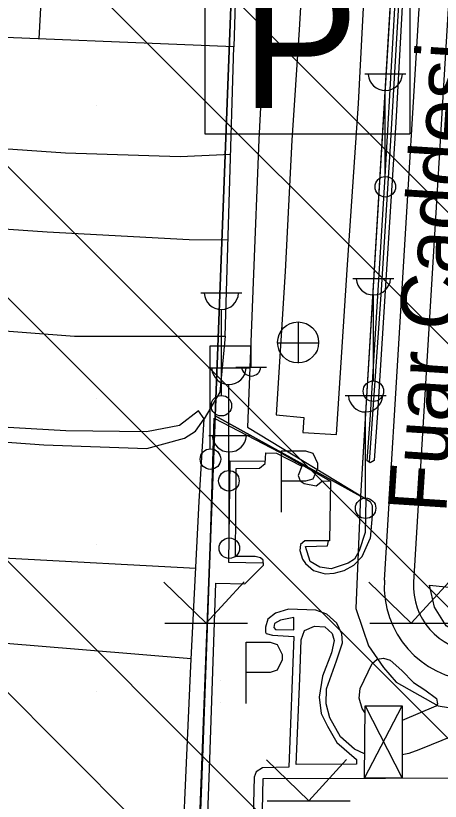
# Model space of a CAD drawing. Extents: x 417995 to 421451, y 4454518 to 4458015.
# Drawn here: x 420550.6 to 420623.1, y 4456001.6 to 4456135.7 of the extents above; entities that cross this region are included whole.
import ezdxf

# ---------------------------------------------------------------- set-up
doc = ezdxf.new("R2010")
doc.units = 0
for name, color, linetype in [('ADAKENARI', 7, 'Continuous'), ('B_Sundurma', 7, 'Continuous'), ('B_Teras', 7, 'Continuous'), ('B_Ticari', 7, 'Continuous'), ('KALDIRIM_FAT', 7, 'Continuous'), ('PL_KAMU_HİZMET_ALANI', 7, 'Continuous'), ('PL_T_TURIZM_TA', 7, 'Continuous'), ('PL_TA_K_OTOPARK', 7, 'Continuous'), ('S_Cad_Sok_Lambasi', 7, 'Continuous'), ('S_Cayir', 7, 'Continuous'), ('S_Elektrik_Diregi', 7, 'Continuous'), ('S_Otopark', 7, 'Continuous'), ('S_Rogar_Kapagi', 7, 'Continuous'), ('SEMBOL_FAT', 7, 'Continuous'), ('Sinir_Duvar_tek_tarafa_ait', 7, 'Continuous'), ('Sinir_Ist_Duvari', 7, 'Continuous'), ('Sinir_itirazli_Mulkiyet', 7, 'Continuous'), ('Sinir_Parmaklik_bir_taraf', 7, 'Continuous'), ('Sinir_Tel_bir_taraf', 7, 'Continuous'), ('SN_TR_SIVILASMA', 7, 'Continuous'), ('TRFAT_KHA', 7, 'Continuous'), ('TRFAT_TURİZM', 7, 'Continuous'), ('Y_Cadde_Yol', 7, 'Continuous'), ('Yol_Kaldirim_kenari_bordurtasi', 7, 'Continuous'), ('Yol_Sose', 7, 'Continuous'), ('Yol_Toprak_Duz', 7, 'Continuous'), ('Yol_Toprak_Kesik', 7, 'Continuous')]:
    doc.layers.add(name, color=color, linetype=linetype)

msp = doc.modelspace()

# ---------------------------------------------------------------- linework, layer by layer
at = {"layer": 'ADAKENARI'}
for p, q in [((420590.18, 4456211.66), (420584.76, 4456070.26)), ((420618.91, 4456209.8), (420609.47, 4456053.71)), ((420584.76, 4456070.26), (420584.65, 4456067.45)), ((420584.65, 4456067.45), (420582.08, 4456000.28)), ((420584.65, 4456067.45), (420609.47, 4456053.71)), ((420609.47, 4456053.71), (420608.68, 4456034.54)), ((420608.68, 4456034.54), (420609.89, 4456031.03)), ((420609.89, 4456031.03), (420610.86, 4456028.17)), ((420610.86, 4456028.17), (420613.42, 4456024.49)), ((420613.42, 4456024.49), (420615.55, 4456021.97)), ((420615.55, 4456021.97), (420622.76, 4456017.94)), ((420622.76, 4456017.94), (420626.27, 4456017.35))]:
    msp.add_line(p, q, dxfattribs=at)
at = {"layer": 'B_Sundurma'}
for p, q in [((420610.14, 4456005.56), (420616.58, 4456017.95)), ((420610.25, 4456017.91), (420616.57, 4456005.58))]:
    msp.add_line(p, q, dxfattribs=at)
msp.add_lwpolyline([(420610.14, 4456005.56), (420610.25, 4456017.91), (420616.58, 4456017.95), (420616.57, 4456005.58)], close=True, dxfattribs=at)
at = {"layer": 'B_Teras'}
msp.add_lwpolyline([(420592.71, 4455997.41), (420592.89, 4456005.5), (420655.59, 4456005.7), (420655.36, 4455994.76), (420652.59, 4455992.79)], close=True, dxfattribs=at)
at = {"layer": 'B_Ticari'}
msp.add_lwpolyline([(420603.51, 4455991.92), (420603.48, 4455995.06), (420594.28, 4455995.02), (420594.34, 4455997.29), (420592.71, 4455997.41), (420592.89, 4456005.5), (420655.59, 4456005.7), (420655.36, 4455994.76), (420652.59, 4455992.79), (420649.37, 4455993.04), (420649.36, 4455991.98)], close=True, dxfattribs=at)
at = {"layer": 'KALDIRIM_FAT'}
for p, q in [((420613.57, 4456039.35), (420630.15, 4456312.83)), ((420618.56, 4456039.04), (420635.14, 4456312.53))]:
    msp.add_line(p, q, dxfattribs=at)
for radius in [16.2, 11.2]:
    msp.add_arc((420629.73, 4456038.37), radius, 176.5303, 266.2672, dxfattribs=at)
at = {"layer": 'PL_KAMU_HİZMET_ALANI'}
msp.add_lwpolyline([(420622.45, 4456268.35), (420618.91, 4456209.8), (420590.18, 4456211.66), (420584.76, 4456070.26), (420584.65, 4456067.45), (420582.08, 4456000.28)], dxfattribs=at)
at = {"layer": 'PL_T_TURIZM_TA'}
msp.add_lwpolyline([(420641.86, 4455973.2), (420621.81, 4455921.26), (420578.04, 4455894.75), (420582.08, 4456000.28), (420584.65, 4456067.45), (420609.47, 4456053.71), (420608.68, 4456034.54), (420609.89, 4456031.03), (420610.86, 4456028.17), (420613.42, 4456024.49), (420615.55, 4456021.97), (420622.76, 4456017.94), (420626.27, 4456017.35), (420663.72, 4456014.91), (420672.86, 4455995.01)], close=True, dxfattribs=at)
at = {"layer": 'PL_TA_K_OTOPARK'}
msp.add_lwpolyline([(420618.91, 4456209.8), (420609.47, 4456053.71), (420584.66, 4456067.45), (420584.76, 4456070.26), (420590.18, 4456211.66)], close=True, dxfattribs=at)
at = {"layer": 'S_Cad_Sok_Lambasi'}
for p, q in [((420610.22, 4456125.77), (420617.22, 4456125.77)), ((420613.72, 4456108.27), (420613.72, 4456122.94)), ((420608.18, 4456090.87), (420615.18, 4456090.87)), ((420582.23, 4456088.4), (420589.23, 4456088.4)), ((420611.68, 4456073.37), (420611.68, 4456088.05)), ((420585.73, 4456070.9), (420585.73, 4456085.58)), ((420583.51, 4456075.59), (420590.51, 4456075.59)), ((420587.01, 4456058.09), (420587.01, 4456072.76)), ((420606.85, 4456070.9), (420613.85, 4456070.9)), ((420610.35, 4456053.4), (420610.35, 4456068.08)), ((420583.58, 4456064.08), (420590.58, 4456064.08)), ((420587.08, 4456046.58), (420587.08, 4456061.26))]:
    msp.add_line(p, q, dxfattribs=at)
for centre in [(420613.72, 4456106.52), (420611.68, 4456071.62), (420585.73, 4456069.15), (420587.01, 4456056.34), (420610.35, 4456051.65), (420587.08, 4456044.83)]:
    msp.add_circle(centre, 1.75, dxfattribs=at)
for centre in [(420613.72, 4456125.87), (420611.68, 4456090.98), (420585.73, 4456088.51), (420587.01, 4456075.69), (420610.35, 4456071.01), (420587.08, 4456064.19)]:
    msp.add_arc(centre, 2.93, 183.298, 356.9072, dxfattribs=at)
at = {"layer": 'S_Cayir'}
for p, q in [((420583.14, 4456032.04), (420575.93, 4456039.01)), ((420583.14, 4456032.04), (420589.61, 4456039.08)), ((420618.14, 4456032.04), (420610.93, 4456039.01)), ((420618.14, 4456032.04), (420624.61, 4456039.08)), ((420576.07, 4456032.04), (420590.21, 4456032.04)), ((420611.07, 4456032.04), (420625.21, 4456032.04)), ((420600.64, 4456001.73), (420593.43, 4456008.7)), ((420600.64, 4456001.73), (420607.11, 4456008.77)), ((420593.57, 4456001.73), (420607.71, 4456001.73))]:
    msp.add_line(p, q, dxfattribs=at)
at = {"layer": 'S_Elektrik_Diregi'}
for p, q in [((420583.83, 4456061.87), (420583.83, 4456079.37)), ((420583.83, 4456079.37), (420590.83, 4456079.37)), ((420590.83, 4456075.87), (420590.83, 4456079.37)), ((420588.17, 4456075.73), (420593.42, 4456075.73))]:
    msp.add_line(p, q, dxfattribs=at)
msp.add_circle((420583.86, 4456060.04), 1.75, dxfattribs=at)
msp.add_arc((420590.83, 4456075.88), 1.66, 184.8384, 355.1464, dxfattribs=at)
at = {"layer": 'S_Otopark'}
for points in [[(420596, 4456061.47), (420600.1, 4456061.47)], [(420596, 4456050.97), (420596, 4456061.47)], [(420600.1, 4456061.47), (420601.32, 4456061.05), (420602.16, 4456059.33), (420602.16, 4456058.42), (420601.32, 4456056.64), (420600.1, 4456056.29)], [(420600.1, 4456056.29), (420596, 4456056.29)], [(420589.96, 4456028.82), (420594.06, 4456028.82)], [(420589.96, 4456018.32), (420589.96, 4456028.82)], [(420594.06, 4456028.82), (420595.28, 4456028.4), (420596.12, 4456026.68), (420596.12, 4456025.77), (420595.28, 4456023.99), (420594.06, 4456023.64)], [(420594.06, 4456023.64), (420589.96, 4456023.64)]]:
    msp.add_lwpolyline(points, dxfattribs=at)
at = {"layer": 'S_Rogar_Kapagi'}
for p, q in [((420598.88, 4456076.42), (420598.88, 4456083.42)), ((420595.31, 4456079.89), (420602.31, 4456079.89))]:
    msp.add_line(p, q, dxfattribs=at)
msp.add_circle((420598.83, 4456079.95), 3.5, dxfattribs=at)
at = {"layer": 'SEMBOL_FAT'}
for p, q in [((420582.9, 4456150.54), (420582.9, 4456115.54)), ((420617.9, 4456150.54), (420617.9, 4456115.54)), ((420582.9, 4456115.54), (420617.9, 4456115.54))]:
    msp.add_line(p, q, dxfattribs=at)
at = {"layer": 'Sinir_Duvar_tek_tarafa_ait'}
msp.add_lwpolyline([(420581.91, 4455992.4), (420582.69, 4456012.2)], dxfattribs=at)
at = {"layer": 'Sinir_Ist_Duvari'}
msp.add_lwpolyline([(420582.69, 4456012.2), (420583.64, 4456039.06), (420584.52, 4456067.03)], dxfattribs=at)
at = {"layer": 'Sinir_itirazli_Mulkiyet'}
for points in [[(420558.88, 4456203.15), (420556.84, 4456174.06), (420554.56, 4456131.75)], [(420586.4, 4456081.03), (420587.87, 4456130.4)], [(420587.32, 4456112), (420578.69, 4456111.64), (420559.13, 4456112.28), (420537.78, 4456113.75), (420526.57, 4456114.11), (420521.13, 4456114.37)], [(420520.6, 4456101.34), (420524, 4456101.05), (420556.01, 4456098.8), (420580.2, 4456097.54), (420586.89, 4456097.46)], [(420519.6, 4456084.17), (420560.63, 4456081.03), (420586.4, 4456081.03), (420585.48, 4456071.44), (420582.81, 4456066.91), (420581.83, 4456068.28)], [(420578.77, 4455984.06), (420579.48, 4456001.81), (420580.51, 4456024.77), (420581.95, 4456052.8), (420582.81, 4456066.91)], [(420581.36, 4456041.39), (420549.54, 4456043.07), (420516.86, 4456045.95)], [(420516.29, 4456031.59), (420528.64, 4456030.29), (420553.76, 4456028.21), (420580.57, 4456026.02)]]:
    msp.add_lwpolyline(points, dxfattribs=at)
at = {"layer": 'Sinir_Parmaklik_bir_taraf'}
msp.add_lwpolyline([(420619.95, 4456203.16), (420618.68, 4456182.04), (420617.36, 4456159.9), (420615.99, 4456137.61), (420614.57, 4456113.47), (420613.02, 4456088.93), (420610.96, 4456059.52)], dxfattribs=at)
at = {"layer": 'Sinir_Tel_bir_taraf'}
for points in [[(420592.54, 4456257.63), (420592.43, 4456242.43), (420592.11, 4456222.17), (420590.61, 4456199.86), (420589.71, 4456183.61), (420588.88, 4456163.55), (420588.29, 4456145.42), (420587.87, 4456130.4), (420537.64, 4456132.44), (420523.08, 4456133.51), (420524.25, 4456158.68), (420525.77, 4456187.88), (420526.03, 4456206.47), (420558.88, 4456203.15)], [(420584.52, 4456067.03), (420595.64, 4456061.24), (420604.35, 4456056.26)]]:
    msp.add_lwpolyline(points, dxfattribs=at)
at = {"layer": 'SN_TR_SIVILASMA'}
for p, q in [((421271.16, 4455455.4), (420227.3, 4456499.27)), ((421270.93, 4455433.18), (420221.05, 4456483.06)), ((421270.47, 4455388.74), (420206.08, 4456453.13)), ((421270.24, 4455366.53), (420198.6, 4456438.16)), ((421269.77, 4455322.09), (420183.63, 4456408.23)), ((421269.54, 4455299.87), (420176.15, 4456393.26))]:
    msp.add_line(p, q, dxfattribs=at)
at = {"layer": 'TRFAT_KHA'}
for p, q in [((420564.37, 4456120.38), (420564.37, 4456120.38)), ((420564.37, 4456095.38), (420564.37, 4456095.38)), ((420564.37, 4456070.38), (420564.37, 4456070.38)), ((420564.37, 4456045.38), (420564.37, 4456045.38)), ((420564.37, 4456020.38), (420564.37, 4456020.38))]:
    msp.add_line(p, q, dxfattribs=at)
at = {"layer": 'TRFAT_TURİZM'}
for p, q in [((420604.29, 4456052.25), (420604.29, 4456052.25)), ((420608.04, 4456052.25), (420608.04, 4456052.25)), ((420604.29, 4456048.5), (420604.29, 4456048.5)), ((420608.04, 4456048.5), (420608.04, 4456048.5)), ((420608.04, 4456044.75), (420608.04, 4456044.75)), ((420585.54, 4456022.25), (420585.54, 4456022.25)), ((420585.54, 4456018.5), (420585.54, 4456018.5))]:
    msp.add_line(p, q, dxfattribs=at)
at = {"layer": 'Yol_Kaldirim_kenari_bordurtasi'}
for points in [[(420593.21, 4456059.65), (420587.18, 4456059.68), (420586.95, 4456042.44), (420592.89, 4456042.33)], [(420610.41, 4456053.25), (420610.25, 4456047.52), (420609.24, 4456044.37), (420608.44, 4456042.94), (420607.4, 4456042.3), (420604.48, 4456041.3), (420602.53, 4456041.62), (420600.86, 4456042.58), (420600.1, 4456045.14), (420603.86, 4456045.23), (420604.03, 4456046.08)], [(420598.08, 4456030.91), (420598.1, 4456032.98), (420595.8, 4456032.57), (420594.81, 4456031.99), (420594.71, 4456031.31), (420594.97, 4456030.97)], [(420602.41, 4456019.38), (420602.77, 4456016.64), (420603.82, 4456014.44), (420605.45, 4456011.69), (420608.79, 4456008.78), (420608.79, 4456008), (420598.51, 4456007.92), (420599.11, 4456022.57), (420599.33, 4456029.2), (420599.93, 4456030.77), (420601.63, 4456031.53), (420603.41, 4456031.4), (420604.62, 4456030.3), (420604.97, 4456029.09), (420604.54, 4456026.97)], [(420594.97, 4456030.97), (420598.08, 4456030.91)], [(420604.54, 4456026.97), (420603, 4456022.97), (420602.41, 4456019.38)]]:
    msp.add_lwpolyline(points, dxfattribs=at)
at = {"layer": 'Yol_Sose'}
for points in [[(420515.59, 4456276.9), (420551.53, 4456274.13), (420583.55, 4456272.58), (420606.69, 4456270.78), (420624.65, 4456268.85), (420624.69, 4456268.12), (420623.62, 4456256.06), (420622.53, 4456234.54), (420620.95, 4456208.99), (420620.36, 4456208.83), (420601.57, 4456209.91), (420596.24, 4456209.88), (420595.2, 4456182.47), (420594.18, 4456160.48), (420593.33, 4456137.63), (420592.15, 4456114.6), (420591.14, 4456090.23), (420590.19, 4456065.49), (420611.15, 4456052.8), (420611.49, 4456052.12), (420611.45, 4456050.4), (420611.14, 4456046.51)], [(420603.43, 4456203.94), (420601.82, 4456180.2), (420600.26, 4456154.58), (420599.02, 4456133.3), (420597.76, 4456114.47), (420596.6, 4456092.08), (420595.06, 4456067.59), (420599.81, 4456067.16), (420599.62, 4456064.56), (420605.37, 4456064.25), (420607.22, 4456092.36), (420609.15, 4456120.73), (420610.52, 4456146.97), (420612.13, 4456175.13), (420614.01, 4456203.42)], [(420611.82, 4456059.81), (420611.14, 4456059.4), (420610.62, 4456059.76), (420611.16, 4456067.51), (420613.67, 4456108.28), (420614.99, 4456131.03), (420617.24, 4456170.01), (420619.52, 4456203.05), (420619.67, 4456203.2), (420620.68, 4456203.05), (420620.75, 4456202.61), (420619.41, 4456184.5), (420618.07, 4456162.33), (420616.71, 4456139.44), (420615.49, 4456117.47)], [(420647.89, 4456027.27), (420628.43, 4456029.03), (420624.11, 4456031.59), (420622.11, 4456034.75), (420621.28, 4456038.54), (420632.96, 4456037.35), (420639.94, 4456036.26), (420652.81, 4456035.95), (420652.9, 4456036.19), (420654.59, 4456069.03), (420655.86, 4456086.14), (420656.43, 4456104.21), (420657.62, 4456113.47), (420658.5, 4456128.25), (420658.71, 4456131.25), (420676.08, 4456130.08), (420699.31, 4456128.14)], [(420615.49, 4456117.47), (420613.95, 4456093.33), (420612.41, 4456067.96), (420611.82, 4456059.81)], [(420582.57, 4455976.15), (420583.73, 4456008.78), (420584.8, 4456038.85), (420589.74, 4456038.74), (420592.92, 4456041.92), (420592.85, 4456042.78), (420592.39, 4456043.16), (420591.52, 4456043.39), (420588.14, 4456043.39), (420588.26, 4456058.42), (420592.21, 4456058.51), (420593.19, 4456059.28), (420593.29, 4456061.09), (420595.14, 4456061.06), (420599.48, 4456058.85), (420598.85, 4456057.22), (420599.17, 4456056.31), (420599.88, 4456055.86), (420601.91, 4456055.49), (420602.97, 4456056.34), (420604.35, 4456056.26), (420604.2, 4456046.08), (420599.98, 4456046.11), (420599.25, 4456045.44), (420599.12, 4456044.44), (420599.58, 4456042.94), (420600.09, 4456042.22), (420601.43, 4456041.04), (420603.45, 4456040.47), (420604.99, 4456040.56), (420606.72, 4456041.04), (420608.37, 4456041.95), (420609.78, 4456043.41), (420611.14, 4456046.51)], [(420610.18, 4456009.72), (420608.47, 4456010.51), (420606.08, 4456012.66), (420604.27, 4456015.88), (420603.6, 4456018.28), (420603.65, 4456020.81), (420605.37, 4456025.59), (420606.4, 4456028.66), (420606.3, 4456030.22), (420605.43, 4456032.05), (420603.73, 4456033.55), (420601.84, 4456034.23), (420597.21, 4456034.41), (420594.98, 4456033.75), (420593.68, 4456032.74), (420593.28, 4456031.33), (420593.24, 4456030.51), (420593.4, 4456030.25), (420594.43, 4456029.97), (420598.08, 4456029.75), (420597.23, 4456007.48), (420592.74, 4456007.35), (420591.65, 4456006.67), (420591.33, 4456005.75), (420590.93, 4455989.89)], [(420610.24, 4456016.8), (420609.78, 4456017.46), (420609.27, 4456019.26), (420609.45, 4456020.88), (420611.48, 4456025.16), (420612.31, 4456025.89), (420613.43, 4456026.08), (420614.56, 4456025.75), (420616.52, 4456023.97), (420618.52, 4456021.91), (420620.48, 4456020.64), (420622.48, 4456019.19), (420622.63, 4456018.25), (420622.34, 4456017.87), (420616.58, 4456015.4)], [(420625.46, 4456012.84), (420619.44, 4456010.44), (420617.73, 4456009.82), (420616.58, 4456009.59)]]:
    msp.add_lwpolyline(points, dxfattribs=at)
at = {"layer": 'Yol_Toprak_Duz'}
for points in [[(420579.42, 4456063.63), (420581.32, 4456064.79), (420582.81, 4456066.91)], [(420514.29, 4456003.33), (420516.41, 4456033.26), (420517.13, 4456053.45), (420518.2, 4456064.5), (420520.06, 4456064.69), (420531.11, 4456064.25), (420555.43, 4456062.47), (420573, 4456061.85), (420579.42, 4456063.63)]]:
    msp.add_lwpolyline(points, dxfattribs=at)
at = {"layer": 'Yol_Toprak_Kesik'}
msp.add_lwpolyline([(420581.83, 4456068.28), (420578.56, 4456065.75), (420572.92, 4456064.68), (420559.15, 4456064.88), (420535.45, 4456066.21), (420518.85, 4456067.04), (420518.87, 4456067.3)], dxfattribs=at)

# ---------------------------------------------------------------- texts
at = {"layer": 'SEMBOL_FAT'}
msp.add_text('P', height=22.5, dxfattribs=at).set_placement((420589.1, 4456119.96))
at = {"layer": 'Y_Cadde_Yol'}
msp.add_text('Fuar Caddesi', height=10, rotation=86.3255, dxfattribs=at).set_placement((420624.09, 4456050.67))

doc.saveas('drawing.dxf')
